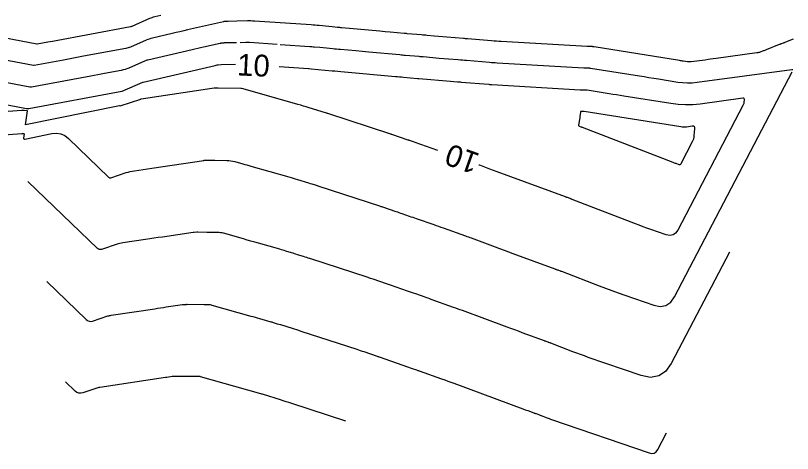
# Model space of a CAD drawing. Extents: x 1797419 to 1809236, y 248759 to 251512.
# Drawn here: x 1797751.8 to 1797965.5, y 248759.1 to 248879.4 of the extents above; entities that cross this region are included whole.
import ezdxf

# ---------------------------------------------------------------- set-up
doc = ezdxf.new("R2010")
doc.units = 0
doc.layers.add('33', color=7, linetype='Continuous')
doc.layers.add('34', color=7, linetype='Continuous')

msp = doc.modelspace()

# ---------------------------------------------------------------- linework, layer by layer
at = {"layer": '33'}
for points in [[(1797732.19, 248858.15), (1797754.79, 248853.86), (1797754.94, 248853.84), (1797755.09, 248853.84), (1797755.24, 248853.84), (1797755.39, 248853.86), (1797781.02, 248858.62), (1797781.03, 248858.62), (1797781.04, 248858.62), (1797781.05, 248858.63), (1797786.8, 248861.14), (1797786.81, 248861.14), (1797786.82, 248861.15), (1797786.82, 248861.15), (1797786.83, 248861.15), (1797806.65, 248865.72), (1797807.2, 248865.84), (1797807.27, 248865.86), (1797807.34, 248865.87), (1797807.41, 248865.88), (1797807.48, 248865.89), (1797808.33, 248865.95), (1797808.35, 248865.95), (1797808.35, 248865.95), (1797812.28, 248866.02)], [(1797824.26, 248865.43), (1797832.33, 248864.88), (1797832.39, 248864.88), (1797832.45, 248864.87), (1797832.51, 248864.87), (1797832.57, 248864.86), (1797833.05, 248864.82), (1797838.81, 248864.27), (1797839.01, 248864.25), (1797839.22, 248864.23), (1797839.42, 248864.21), (1797839.63, 248864.19), (1797841.26, 248864.04), (1797856.28, 248862.69), (1797856.83, 248862.64), (1797857.38, 248862.59), (1797857.93, 248862.54), (1797858.47, 248862.49), (1797862.32, 248862.16), (1797862.41, 248862.15), (1797862.5, 248862.14), (1797862.6, 248862.13), (1797862.69, 248862.13), (1797871.39, 248861.39), (1797872.36, 248861.31), (1797873.33, 248861.23), (1797873.57, 248861.21), (1797873.81, 248861.19), (1797874.06, 248861.17), (1797874.3, 248861.15), (1797881.91, 248860.53), (1797882.12, 248860.51), (1797882.33, 248860.49), (1797882.54, 248860.48), (1797882.75, 248860.47), (1797907.11, 248859.02), (1797907.24, 248859.02), (1797907.38, 248859.01), (1797907.51, 248859.01), (1797907.64, 248859.01), (1797908.77, 248859), (1797908.83, 248859), (1797908.88, 248859), (1797908.93, 248858.99), (1797908.99, 248858.98), (1797915.02, 248858.02), (1797916.04, 248857.85), (1797917.06, 248857.69), (1797918.08, 248857.53), (1797919.11, 248857.36), (1797932.03, 248855.31), (1797934.04, 248855.06), (1797936.06, 248854.97), (1797938.08, 248855.02), (1797940.1, 248855.21), (1797951.78, 248856.77), (1797951.97, 248856.77), (1797952.1, 248856.7), (1797952.17, 248856.58), (1797952.18, 248856.39), (1797952.1, 248855.51), (1797952.07, 248855.29), (1797952.02, 248855.08), (1797951.95, 248854.87), (1797951.86, 248854.67), (1797933.93, 248820.46), (1797933.34, 248819.63), (1797932.62, 248819.15), (1797931.75, 248819), (1797930.76, 248819.2), (1797926.49, 248820.66), (1797925.43, 248821.03), (1797924.37, 248821.41), (1797923.31, 248821.8), (1797922.26, 248822.2), (1797904.85, 248828.92), (1797904.72, 248828.97), (1797904.58, 248829.02), (1797904.44, 248829.07), (1797904.3, 248829.12), (1797903.55, 248829.4), (1797903.43, 248829.44), (1797903.23, 248829.51), (1797903.19, 248829.53), (1797903.15, 248829.54), (1797903.11, 248829.56), (1797903.07, 248829.57), (1797884.24, 248836.52), (1797883.22, 248836.89), (1797882.2, 248837.26), (1797879.48, 248838.27), (1797879.32, 248838.33), (1797879.24, 248838.36)], [(1797867.93, 248842.37), (1797861.66, 248844.55), (1797861.18, 248844.72), (1797860.38, 248845), (1797860.22, 248845.05), (1797860.06, 248845.11), (1797859.9, 248845.16), (1797859.74, 248845.22), (1797855.24, 248846.75), (1797855.17, 248846.77), (1797855.11, 248846.79), (1797855.04, 248846.81), (1797854.98, 248846.83), (1797837.65, 248852.49), (1797837.59, 248852.51), (1797837.54, 248852.52), (1797837.48, 248852.54), (1797837.43, 248852.56), (1797836.99, 248852.69), (1797832.5, 248854.08), (1797831.73, 248854.32), (1797830.96, 248854.55), (1797830.19, 248854.77), (1797829.42, 248855), (1797814.36, 248859.26), (1797813.94, 248859.38), (1797813.89, 248859.39), (1797813.83, 248859.4), (1797813.78, 248859.41), (1797813.73, 248859.41), (1797807.45, 248859.47), (1797807.43, 248859.47), (1797807.41, 248859.47), (1797807.39, 248859.47), (1797807.38, 248859.47), (1797806.42, 248859.44), (1797806.41, 248859.44), (1797806.41, 248859.44), (1797786.28, 248856.43), (1797786.17, 248856.42), (1797786.15, 248856.42), (1797786.14, 248856.41), (1797786.12, 248856.41), (1797786.1, 248856.4), (1797780.46, 248854.56), (1797780.45, 248854.56), (1797780.42, 248854.6), (1797780.41, 248854.61), (1797780.4, 248854.61), (1797780.39, 248854.61), (1797780.38, 248854.61), (1797754.5, 248849.39), (1797754.48, 248849.39), (1797754.47, 248849.4), (1797754.46, 248849.41), (1797754.46, 248849.43), (1797755.01, 248853.22), (1797755.01, 248853.23), (1797755, 248853.23), (1797755, 248853.23), (1797754.99, 248853.24), (1797754.1, 248853.32), (1797753.96, 248853.33), (1797753.82, 248853.34), (1797753.68, 248853.33), (1797753.53, 248853.33), (1797733.43, 248851.89)]]:
    msp.add_lwpolyline(points, dxfattribs=at)
at = {"layer": '34'}
for points in [[(1797733.09, 248876.28), (1797757.61, 248871.63), (1797757.63, 248871.63), (1797757.65, 248871.63), (1797757.67, 248871.63), (1797757.69, 248871.63), (1797760.62, 248872.18), (1797761.9, 248872.41), (1797783.38, 248876.4), (1797783.49, 248876.42), (1797783.59, 248876.45), (1797783.7, 248876.49), (1797783.8, 248876.53), (1797788.74, 248878.69), (1797789.06, 248878.82), (1797789.38, 248878.93), (1797789.71, 248879.03), (1797790.05, 248879.12), (1797791.74, 248879.51)], [(1797965.71, 248872.94), (1797963.52, 248872.07), (1797963.38, 248872.01), (1797963.24, 248871.96), (1797963.1, 248871.91), (1797962.96, 248871.85), (1797962.41, 248871.64), (1797962.27, 248871.59), (1797962.13, 248871.53), (1797961.99, 248871.48), (1797961.85, 248871.43), (1797958.27, 248870.02), (1797958.06, 248869.94), (1797957.84, 248869.86), (1797957.63, 248869.77), (1797957.42, 248869.69), (1797956.57, 248869.37), (1797956.36, 248869.3), (1797956.14, 248869.23), (1797955.92, 248869.18), (1797955.7, 248869.15), (1797944.44, 248867.61), (1797943.7, 248867.51), (1797942.97, 248867.41), (1797942.24, 248867.31), (1797941.5, 248867.21), (1797937.64, 248866.7), (1797937.37, 248866.67), (1797937.1, 248866.67), (1797936.83, 248866.68), (1797936.56, 248866.71), (1797935.48, 248866.88), (1797935.21, 248866.93), (1797934.94, 248866.97), (1797934.68, 248867.01), (1797934.41, 248867.05), (1797910.9, 248870.83), (1797910.74, 248870.85), (1797910.59, 248870.87), (1797910.42, 248870.88), (1797910.26, 248870.88), (1797909.13, 248870.89), (1797909.11, 248870.89), (1797909.08, 248870.89), (1797909.05, 248870.89), (1797909.03, 248870.89), (1797885.35, 248872.29), (1797884.69, 248872.33), (1797884.04, 248872.38), (1797883.38, 248872.42), (1797882.72, 248872.48), (1797876.04, 248873.02), (1797875.78, 248873.04), (1797875.52, 248873.06), (1797875.26, 248873.09), (1797875, 248873.11), (1797868.09, 248873.69), (1797866.93, 248873.79), (1797864.99, 248873.95), (1797864.6, 248873.99), (1797864.21, 248874.02), (1797863.82, 248874.05), (1797863.43, 248874.09), (1797859.46, 248874.43), (1797859.27, 248874.45), (1797859.08, 248874.47), (1797858.89, 248874.48), (1797858.7, 248874.5), (1797854.84, 248874.85), (1797853.43, 248874.98), (1797852.01, 248875.1), (1797841.51, 248876.05), (1797841.22, 248876.08), (1797840.92, 248876.11), (1797840.63, 248876.14), (1797840.33, 248876.16), (1797838.86, 248876.3), (1797837.98, 248876.39), (1797835.26, 248876.65), (1797834.7, 248876.7), (1797834.15, 248876.74), (1797833.6, 248876.79), (1797833.05, 248876.83), (1797817.46, 248877.88), (1797816.98, 248877.91), (1797816.5, 248877.93), (1797816.01, 248877.94), (1797815.53, 248877.93), (1797812.63, 248877.88), (1797810.2, 248877.83), (1797810.12, 248877.83), (1797810.05, 248877.83), (1797809.97, 248877.82), (1797809.9, 248877.82), (1797809.39, 248877.78), (1797809.14, 248877.76), (1797809.09, 248877.76), (1797809.04, 248877.75), (1797808.99, 248877.74), (1797808.94, 248877.73), (1797799.09, 248875.46), (1797798.04, 248875.22), (1797796.98, 248874.97), (1797795.92, 248874.73), (1797794.86, 248874.49), (1797789.4, 248873.23), (1797788.97, 248873.12), (1797788.53, 248872.98), (1797788.11, 248872.83), (1797787.69, 248872.66), (1797783.36, 248870.77), (1797783.05, 248870.64), (1797782.73, 248870.54), (1797782.41, 248870.45), (1797782.09, 248870.38), (1797770.43, 248868.22), (1797769.06, 248867.96), (1797767.7, 248867.71), (1797766.34, 248867.46), (1797764.98, 248867.2), (1797756.92, 248865.71), (1797756.86, 248865.7), (1797756.8, 248865.7), (1797756.73, 248865.7), (1797756.67, 248865.71), (1797732.36, 248870.32)], [(1797812.57, 248871.95), (1797809.27, 248871.89), (1797809.23, 248871.89), (1797809.19, 248871.89), (1797809.15, 248871.89), (1797809.12, 248871.88), (1797808.8, 248871.86), (1797808.36, 248871.83), (1797808.27, 248871.82), (1797808.19, 248871.81), (1797808.1, 248871.79), (1797808.02, 248871.78), (1797803.46, 248870.72), (1797802.67, 248870.54), (1797801.88, 248870.36), (1797801.09, 248870.18), (1797800.3, 248870), (1797788.12, 248867.19), (1797787.89, 248867.13), (1797787.67, 248867.07), (1797787.46, 248866.99), (1797787.25, 248866.9), (1797782.91, 248865.01), (1797782.4, 248864.8), (1797781.87, 248864.62), (1797781.34, 248864.48), (1797780.79, 248864.36), (1797776.24, 248863.51), (1797775.3, 248863.34), (1797774.35, 248863.16), (1797773.41, 248862.99), (1797772.47, 248862.81), (1797756.16, 248859.79), (1797756.05, 248859.77), (1797755.94, 248859.77), (1797755.84, 248859.77), (1797755.73, 248859.79), (1797731.63, 248864.36)], [(1797823.69, 248871.47), (1797816.15, 248871.98), (1797815.9, 248871.99), (1797815.64, 248872), (1797815.39, 248872), (1797815.14, 248872), (1797813.51, 248871.97)], [(1797965.6, 248864.52), (1797965.43, 248864.5), (1797965.38, 248864.49), (1797965.32, 248864.49), (1797939.23, 248861), (1797937.9, 248860.87), (1797936.58, 248860.84), (1797935.26, 248860.91), (1797933.93, 248861.07), (1797928.65, 248861.91), (1797927.32, 248862.12), (1797926, 248862.33), (1797924.68, 248862.54), (1797923.36, 248862.75), (1797909.95, 248864.91), (1797909.84, 248864.92), (1797909.73, 248864.93), (1797909.63, 248864.94), (1797909.52, 248864.94), (1797908.39, 248864.95), (1797908.31, 248864.95), (1797908.23, 248864.95), (1797908.15, 248864.95), (1797908.07, 248864.96), (1797884.2, 248866.37), (1797883.69, 248866.4), (1797883.18, 248866.44), (1797882.68, 248866.47), (1797882.17, 248866.51), (1797875.78, 248867.03), (1797875.23, 248867.08), (1797874.67, 248867.13), (1797874.11, 248867.17), (1797873.55, 248867.22), (1797870.87, 248867.45), (1797869.6, 248867.55), (1797868.33, 248867.66), (1797863.9, 248868.04), (1797863.63, 248868.06), (1797863.36, 248868.08), (1797863.08, 248868.1), (1797862.81, 248868.13), (1797858.97, 248868.46), (1797858.6, 248868.49), (1797858.23, 248868.53), (1797857.86, 248868.56), (1797857.49, 248868.59), (1797848.91, 248869.37), (1797847.14, 248869.53), (1797845.37, 248869.69), (1797841.15, 248870.07), (1797840.61, 248870.12), (1797840.07, 248870.17), (1797839.53, 248870.22), (1797838.99, 248870.27), (1797836.36, 248870.52), (1797835.44, 248870.61), (1797833.91, 248870.75), (1797833.61, 248870.78), (1797833.3, 248870.81), (1797832.99, 248870.83), (1797832.69, 248870.85), (1797824.56, 248871.41)], [(1797747.23, 248846.57), (1797753.51, 248847.01), (1797753.57, 248847.02), (1797753.63, 248847.02), (1797753.69, 248847.01), (1797753.75, 248847.01), (1797753.99, 248846.99), (1797754.04, 248846.98), (1797754.08, 248846.95), (1797754.09, 248846.91), (1797754.09, 248846.86), (1797753.94, 248845.81), (1797753.94, 248845.65), (1797754, 248845.54), (1797754.11, 248845.49), (1797754.27, 248845.5), (1797761.74, 248847), (1797763, 248847.12), (1797764.18, 248846.94), (1797765.27, 248846.46), (1797766.28, 248845.68), (1797777.37, 248835), (1797777.5, 248834.9), (1797777.63, 248834.85), (1797777.78, 248834.84), (1797777.94, 248834.87), (1797782.2, 248836.26), (1797782.75, 248836.43), (1797783.31, 248836.57), (1797783.87, 248836.69), (1797784.44, 248836.79), (1797786.87, 248837.15), (1797788.06, 248837.33), (1797789.25, 248837.51), (1797803.51, 248839.64), (1797803.54, 248839.64), (1797803.57, 248839.65), (1797803.6, 248839.65), (1797803.63, 248839.65), (1797804.38, 248839.67), (1797804.48, 248839.67), (1797804.57, 248839.67), (1797804.66, 248839.67), (1797804.76, 248839.67), (1797806.55, 248839.65), (1797809.85, 248839.62), (1797810.42, 248839.6), (1797810.98, 248839.54), (1797811.54, 248839.44), (1797812.09, 248839.3), (1797814.29, 248838.68), (1797814.84, 248838.52), (1797815.39, 248838.37), (1797815.94, 248838.21), (1797816.49, 248838.06), (1797826.95, 248835.09), (1797827.54, 248834.93), (1797828.12, 248834.75), (1797828.71, 248834.58), (1797829.29, 248834.4), (1797832.32, 248833.46), (1797832.8, 248833.31), (1797833.27, 248833.17), (1797834.22, 248832.87), (1797834.46, 248832.8), (1797834.69, 248832.73), (1797834.93, 248832.65), (1797835.17, 248832.57), (1797851.86, 248827.13), (1797852.06, 248827.06), (1797852.27, 248826.99), (1797852.47, 248826.92), (1797852.68, 248826.85), (1797856.39, 248825.59), (1797856.8, 248825.45), (1797857.22, 248825.31), (1797857.63, 248825.17), (1797858.04, 248825.03), (1797860.06, 248824.32), (1797860.53, 248824.16), (1797861.01, 248824), (1797861.48, 248823.83), (1797861.95, 248823.67), (1797866.84, 248821.97), (1797867.48, 248821.75), (1797868.12, 248821.52), (1797868.76, 248821.29), (1797869.4, 248821.07), (1797875.55, 248818.87), (1797875.93, 248818.73), (1797876.32, 248818.59), (1797876.7, 248818.45), (1797877.08, 248818.31), (1797883.68, 248815.87), (1797884.91, 248815.42), (1797886.14, 248814.97), (1797887.37, 248814.52), (1797888.59, 248814.06), (1797900.14, 248809.81), (1797900.22, 248809.78), (1797900.3, 248809.75), (1797900.38, 248809.72), (1797900.47, 248809.69), (1797900.79, 248809.57), (1797900.95, 248809.51), (1797901.11, 248809.45), (1797901.54, 248809.3), (1797901.64, 248809.26), (1797901.74, 248809.22), (1797901.83, 248809.19), (1797901.93, 248809.15), (1797912.26, 248805.16), (1797914.02, 248804.49), (1797915.78, 248803.84), (1797917.55, 248803.21), (1797919.33, 248802.59), (1797927.3, 248799.86), (1797929.1, 248799.51), (1797930.66, 248799.77), (1797931.97, 248800.65), (1797933.03, 248802.14), (1797965.43, 248863.97)], [(1797948.15, 248814.39), (1797932.13, 248783.82), (1797930.59, 248781.66), (1797928.69, 248780.39), (1797926.45, 248780.01), (1797923.85, 248780.52), (1797909.27, 248785.51), (1797908.23, 248785.88), (1797907.18, 248786.25), (1797906.14, 248786.64), (1797905.1, 248787.03), (1797899.01, 248789.38), (1797898.95, 248789.41), (1797898.9, 248789.43), (1797898.84, 248789.45), (1797898.78, 248789.47), (1797898.49, 248789.58), (1797898.37, 248789.62), (1797898.31, 248789.64), (1797897.7, 248789.86), (1797897.58, 248789.91), (1797897.46, 248789.95), (1797897.34, 248789.99), (1797897.22, 248790.04), (1797891.16, 248792.27), (1797890.11, 248792.66), (1797889.06, 248793.05), (1797888.01, 248793.44), (1797886.96, 248793.82), (1797874.69, 248798.34), (1797874.08, 248798.57), (1797873.48, 248798.79), (1797872.87, 248799.01), (1797872.25, 248799.23), (1797866.11, 248801.43), (1797865.69, 248801.58), (1797865.28, 248801.73), (1797864.87, 248801.87), (1797864.45, 248802.02), (1797861.83, 248802.93), (1797861.25, 248803.13), (1797860.68, 248803.33), (1797860.1, 248803.53), (1797859.53, 248803.73), (1797854.92, 248805.33), (1797854.65, 248805.42), (1797854.38, 248805.51), (1797854.1, 248805.61), (1797853.83, 248805.7), (1797850.12, 248806.96), (1797849.77, 248807.08), (1797849.43, 248807.19), (1797849.08, 248807.31), (1797848.73, 248807.42), (1797832.69, 248812.66), (1797832.27, 248812.79), (1797831.85, 248812.93), (1797831.43, 248813.06), (1797831.01, 248813.19), (1797829.3, 248813.72), (1797828.9, 248813.84), (1797828.5, 248813.97), (1797828.1, 248814.09), (1797827.69, 248814.22), (1797826.09, 248814.72), (1797825.69, 248814.84), (1797825.28, 248814.96), (1797824.88, 248815.08), (1797824.48, 248815.19), (1797818.62, 248816.85), (1797817.57, 248817.15), (1797816.52, 248817.45), (1797815.48, 248817.74), (1797814.43, 248818.04), (1797808.97, 248819.59), (1797808.56, 248819.69), (1797808.14, 248819.76), (1797807.73, 248819.81), (1797807.3, 248819.82), (1797804.38, 248819.85), (1797801.86, 248819.87), (1797801.79, 248819.87), (1797801.73, 248819.87), (1797801.66, 248819.87), (1797801.6, 248819.87), (1797800.85, 248819.85), (1797800.79, 248819.85), (1797800.73, 248819.85), (1797800.67, 248819.84), (1797800.61, 248819.83), (1797792.19, 248818.57), (1797791.02, 248818.4), (1797789.84, 248818.22), (1797788.67, 248818.05), (1797787.5, 248817.87), (1797781.26, 248816.94), (1797780.86, 248816.87), (1797780.46, 248816.79), (1797780.07, 248816.68), (1797779.68, 248816.57), (1797775.42, 248815.18), (1797775.1, 248815.11), (1797774.81, 248815.14), (1797774.54, 248815.24), (1797774.29, 248815.44), (1797755.18, 248833.83)], [(1797760.35, 248806.32), (1797771.2, 248795.87), (1797771.58, 248795.59), (1797771.99, 248795.43), (1797772.43, 248795.39), (1797772.9, 248795.49), (1797777.16, 248796.87), (1797777.39, 248796.94), (1797777.62, 248797), (1797777.85, 248797.05), (1797778.09, 248797.09), (1797790.06, 248798.88), (1797790.84, 248799), (1797791.63, 248799.12), (1797792.41, 248799.23), (1797793.19, 248799.35), (1797797.72, 248800.03), (1797797.8, 248800.04), (1797797.89, 248800.05), (1797797.98, 248800.05), (1797798.06, 248800.06), (1797798.81, 248800.07), (1797798.85, 248800.08), (1797798.89, 248800.08), (1797798.93, 248800.08), (1797798.96, 248800.08), (1797803.61, 248800.03), (1797804.82, 248800.02), (1797805.07, 248800.01), (1797805.31, 248799.99), (1797805.54, 248799.94), (1797805.78, 248799.89), (1797816.46, 248796.86), (1797817.06, 248796.69), (1797817.66, 248796.52), (1797818.26, 248796.35), (1797818.86, 248796.18), (1797822, 248795.29), (1797822.22, 248795.23), (1797822.44, 248795.16), (1797822.66, 248795.1), (1797822.88, 248795.03), (1797823.76, 248794.76), (1797824.2, 248794.62), (1797824.64, 248794.49), (1797827.81, 248793.51), (1797828.41, 248793.32), (1797829.01, 248793.13), (1797829.61, 248792.94), (1797830.21, 248792.74), (1797845.61, 248787.72), (1797846.1, 248787.56), (1797846.58, 248787.4), (1797847.07, 248787.23), (1797847.56, 248787.07), (1797851.27, 248785.81), (1797851.4, 248785.76), (1797851.53, 248785.72), (1797851.67, 248785.67), (1797851.8, 248785.63), (1797859.83, 248782.84), (1797860.35, 248782.66), (1797860.87, 248782.47), (1797862.06, 248782.06), (1797862.25, 248782), (1797862.44, 248781.93), (1797862.63, 248781.86), (1797862.82, 248781.8), (1797868.96, 248779.59), (1797869.8, 248779.29), (1797870.63, 248778.99), (1797871.47, 248778.69), (1797872.3, 248778.38), (1797891.32, 248771.37), (1797891.98, 248771.13), (1797892.64, 248770.88), (1797894.3, 248770.27), (1797894.46, 248770.21), (1797894.62, 248770.15), (1797894.78, 248770.09), (1797894.94, 248770.04), (1797895.89, 248769.69), (1797896.02, 248769.64), (1797896.04, 248769.64), (1797896.05, 248769.63), (1797896.07, 248769.62), (1797896.09, 248769.62), (1797897.95, 248768.9), (1797898.26, 248768.78), (1797898.58, 248768.66), (1797898.9, 248768.55), (1797899.22, 248768.44), (1797926.03, 248759.25), (1797926.79, 248759.1), (1797927.45, 248759.21), (1797928.01, 248759.59), (1797928.46, 248760.22), (1797930.86, 248764.8)], [(1797842.64, 248767.96), (1797827.73, 248772.83), (1797826.95, 248773.08), (1797826.17, 248773.33), (1797825.39, 248773.58), (1797824.6, 248773.82), (1797819.97, 248775.26), (1797819.68, 248775.35), (1797819.64, 248775.36), (1797819.6, 248775.37), (1797819.56, 248775.38), (1797819.53, 248775.39), (1797818.59, 248775.66), (1797802.59, 248780.19), (1797802.53, 248780.2), (1797802.47, 248780.21), (1797802.41, 248780.22), (1797802.34, 248780.22), (1797801.85, 248780.23), (1797796.07, 248780.28), (1797796.05, 248780.28), (1797796.03, 248780.28), (1797795.28, 248780.26), (1797795.16, 248780.26), (1797795.05, 248780.25), (1797794.93, 248780.24), (1797794.82, 248780.22), (1797793.41, 248780.01), (1797793, 248779.95), (1797774.91, 248777.25), (1797774.84, 248777.23), (1797774.77, 248777.22), (1797774.7, 248777.2), (1797774.64, 248777.18), (1797770.27, 248775.76), (1797769.7, 248775.64), (1797769.16, 248775.68), (1797768.66, 248775.88), (1797768.2, 248776.23), (1797765.52, 248778.81)]]:
    msp.add_lwpolyline(points, dxfattribs=at)
msp.add_lwpolyline([(1797907.32, 248848.86), (1797907.42, 248848.82), (1797907.52, 248848.78), (1797907.62, 248848.74), (1797932.55, 248839.12), (1797932.75, 248839.04), (1797932.96, 248838.97), (1797933.17, 248838.89), (1797933.38, 248838.82), (1797934.21, 248838.53), (1797934.41, 248838.49), (1797934.58, 248838.52), (1797934.72, 248838.62), (1797934.83, 248838.78), (1797937.98, 248844.78), (1797938.16, 248845.18), (1797938.31, 248845.59), (1797938.41, 248846.02), (1797938.47, 248846.46), (1797938.63, 248848.32), (1797938.61, 248848.66), (1797938.49, 248848.89), (1797938.25, 248849.01), (1797937.91, 248849.01), (1797936.32, 248848.8), (1797935.93, 248848.76), (1797935.53, 248848.75), (1797935.14, 248848.77), (1797934.74, 248848.82), (1797908.14, 248853.04), (1797908.1, 248853.05), (1797908.03, 248853.06), (1797908.02, 248853.06), (1797907.41, 248853.07), (1797907.31, 248853.05), (1797907.24, 248853.02), (1797907.2, 248852.95), (1797907.17, 248852.86), (1797907.01, 248851.73), (1797906.94, 248851.28), (1797906.88, 248850.84), (1797906.66, 248849.31), (1797906.66, 248849.22), (1797906.69, 248849.14), (1797906.74, 248849.08), (1797906.83, 248849.04), (1797907.22, 248848.89)], close=True, dxfattribs=at)

# ---------------------------------------------------------------- texts
at = {"layer": '33'}
for rotation, p in [(357.159, (1797812.62, 248863)), (160.4388, (1797879.78, 248841.35))]:
    msp.add_text('10', height=6, rotation=rotation, dxfattribs=at).set_placement(p)

doc.saveas('drawing.dxf')
